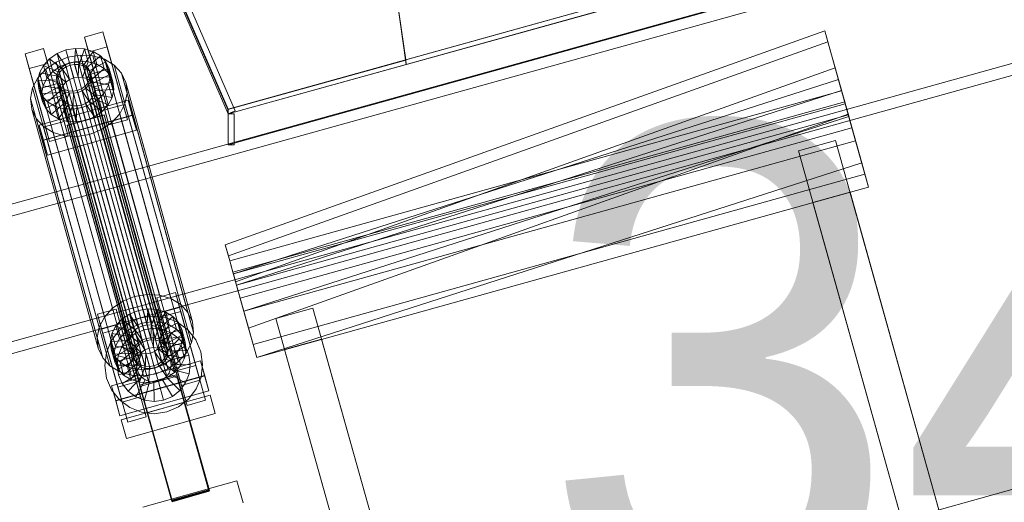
# Model space of a CAD drawing. Header units: millimetres. Extents: x -2233 to 61924, y -68080 to 6847.
# Tile 660 of 1022: x 2803 to 3315, y 853 to 1104. Entities that reach past the tile are written whole.
import ezdxf

# ---------------------------------------------------------------- set-up
doc = ezdxf.new("R2010")
doc.units = ezdxf.units.MM
for name, color, linetype, lineweight in [('COTAS_O', 1, 'Continuous', 0), ('COTAS_P', 1, 'Continuous', 0), ('lateral_C01', 7, 'Continuous', 0), ('lateral_tolva-C01', 7, 'Continuous', 0)]:
    doc.layers.add(name, color=color, linetype=linetype, lineweight=lineweight)
doc.dimstyles.new('R19_100', dxfattribs={"dimtxt": 250, "dimasz": 150, "dimexe": 150, "dimexo": 80, "dimgap": 100, "dimtad": 1, "dimtih": 1, "dimtoh": 1, "dimdsep": 46, "dimcen": 0.09, "dimadec": 0, "dimazin": 0, "dimtfac": 1, "dimtdec": 4, "dimtofl": 0, "dimtmove": 0, "dimatfit": 3, "dimfxl": 1, "dimtolj": 1, "dimtzin": 0, "dimarcsym": 0})

# ---------------------------------------------------------------- blocks, each defined once
blk = doc.blocks.new('DIM_R27_1')
at = {"layer": 'COTAS_P'}
for p, q in [((9950.73, 3666.67), (9794.15, 3669.56)), ((807.35, 1106.67), (9950.73, 3666.67)), ((9950.73, 3666.67), (9818.41, 3582.9)), ((10193.38, 2800), (9950.73, 3666.67)), ((807.35, 1106.67), (939.66, 1190.45)), ((1050, 240), (807.35, 1106.67)), ((807.35, 1106.67), (963.92, 1103.78))]:
    blk.add_line(p, q, dxfattribs=at)
blk.add_text('9495 P', height=250, rotation=15.6414, dxfattribs=at).set_placement((5352.08, 2482.97))
blk = doc.blocks.new('DIM_R27_21')
at = {"layer": 'COTAS_O'}
for p, q in [((1349.2, 1600), (1349.2, 700)), ((4799.2, 1600), (4799.2, 700)), ((1349.2, 700), (1499.2, 745)), ((4799.2, 700), (4649.2, 745)), ((1349.2, 700), (4799.2, 700)), ((1349.2, 700), (1499.2, 655)), ((4799.2, 700), (4649.2, 655))]:
    blk.add_line(p, q, dxfattribs=at)
blk.add_text('3450 O', height=250, dxfattribs=at).set_placement((3074.2, 800))

msp = doc.modelspace()

# ---------------------------------------------------------------- linework, layer by layer
at = {"layer": 'lateral_C01'}
for p, q in [((3790.259, 1283.507), (2846.1, 1020.894)), ((2847.707, 1015.113), (3791.867, 1277.726)), ((2864.544, 954.582), (3808.703, 1217.195)), ((3810.311, 1211.415), (2866.152, 948.801)), ((2836.955, 1094.641), (2846.585, 1097.337)), ((2846.585, 1097.337), (2848.737, 1089.601)), ((2857.217, 1059.483), (2846.585, 1097.337)), ((3221.723, 1097.983), (2910.172, 986.763)), ((3230.462, 1066.767), (3221.723, 1097.983)), ((3221.723, 1097.983), (3223.34, 1092.205)), ((2839.107, 1086.905), (2836.955, 1094.641)), ((2836.955, 1094.641), (2847.588, 1056.787)), ((3223.34, 1092.205), (2911.79, 980.985)), ((3232.08, 1060.99), (3223.34, 1092.205)), ((3223.34, 1092.205), (3227.115, 1078.723)), ((2806.14, 1086.013), (2815.77, 1088.71)), ((2808.292, 1078.277), (2806.14, 1086.013)), ((2806.14, 1086.013), (2816.773, 1048.159)), ((2815.77, 1088.71), (2817.922, 1080.973)), ((2826.402, 1050.855), (2815.77, 1088.71)), ((2818.818, 1083.399), (2822.81, 1086.132)), ((2822.81, 1086.132), (2827.402, 1087.968)), ((2827.442, 1079.212), (2822.81, 1086.132)), ((2822.81, 1086.132), (2824.655, 1079.501)), ((2827.402, 1087.968), (2832.281, 1088.784)), ((2829.617, 1080.082), (2827.402, 1087.968)), ((2827.402, 1087.968), (2829.247, 1081.337)), ((2828.444, 1084.174), (2834.966, 1085.264)), ((2831.928, 1080.468), (2832.281, 1088.784)), ((2832.281, 1088.784), (2837.114, 1088.522)), ((2832.281, 1088.784), (2834.125, 1082.152)), ((2834.218, 1080.344), (2837.114, 1088.522)), ((2834.966, 1085.264), (2841.427, 1084.914)), ((2834.966, 1085.264), (2869.549, 960.929)), ((2836.33, 1079.719), (2841.572, 1087.202)), ((2837.114, 1088.522), (2841.572, 1087.202)), ((2837.114, 1088.522), (2838.959, 1081.891)), ((2838.12, 1078.635), (2845.352, 1084.913)), ((2848.737, 1089.601), (2839.107, 1086.905)), ((2849.74, 1049.05), (2839.107, 1086.905)), ((2841.427, 1084.914), (2847.387, 1083.149)), ((2841.427, 1084.914), (2876.01, 960.58)), ((2841.572, 1087.202), (2845.352, 1084.913)), ((2841.572, 1087.202), (2843.417, 1080.571)), ((2845.352, 1084.913), (2848.195, 1081.811)), ((2845.352, 1084.913), (2847.196, 1078.281)), ((2848.737, 1089.601), (2859.369, 1051.747)), ((2817.922, 1080.973), (2808.292, 1078.277)), ((2813.661, 1076.04), (2815.697, 1079.957)), ((2815.697, 1079.957), (2818.818, 1083.399)), ((2824.073, 1076.287), (2815.697, 1079.957)), ((2815.697, 1079.957), (2817.542, 1073.326)), ((2816.968, 1078.066), (2822.305, 1081.719)), ((2817.922, 1080.973), (2828.554, 1043.119)), ((2825.551, 1077.918), (2818.818, 1083.399)), ((2818.818, 1083.399), (2820.662, 1076.768)), ((2822.305, 1081.719), (2828.444, 1084.174)), ((2822.305, 1081.719), (2856.888, 957.384)), ((2829.247, 1081.337), (2824.655, 1079.501)), ((2825.244, 1079.023), (2827.135, 1080.317)), ((2827.135, 1080.317), (2829.31, 1081.187)), ((2827.135, 1080.317), (2867.251, 936.089)), ((2829.617, 1080.082), (2827.442, 1079.212)), ((2828.444, 1084.174), (2863.027, 959.839)), ((2834.125, 1082.152), (2829.247, 1081.337)), ((2829.247, 1081.337), (2831.462, 1073.451)), ((2829.31, 1081.187), (2831.621, 1081.573)), ((2829.31, 1081.187), (2869.426, 936.959)), ((2831.928, 1080.468), (2829.617, 1080.082)), ((2831.462, 1073.451), (2829.617, 1080.082)), ((2831.621, 1081.573), (2833.91, 1081.45)), ((2831.621, 1081.573), (2871.737, 937.345)), ((2834.218, 1080.344), (2831.928, 1080.468)), ((2833.773, 1073.837), (2831.928, 1080.468)), ((2834.125, 1082.152), (2833.773, 1073.837)), ((2833.91, 1081.45), (2836.022, 1080.824)), ((2833.91, 1081.45), (2874.027, 937.221)), ((2838.959, 1081.891), (2834.125, 1082.152)), ((2836.33, 1079.719), (2834.218, 1080.344)), ((2836.062, 1073.713), (2834.218, 1080.344)), ((2836.022, 1080.824), (2837.812, 1079.74)), ((2836.022, 1080.824), (2876.138, 936.596)), ((2838.959, 1081.891), (2836.062, 1073.713)), ((2838.12, 1078.635), (2836.33, 1079.719)), ((2838.174, 1073.088), (2836.33, 1079.719)), ((2837.812, 1079.74), (2839.159, 1078.27)), ((2837.812, 1079.74), (2877.929, 935.511)), ((2843.417, 1080.571), (2838.174, 1073.088)), ((2843.417, 1080.571), (2838.959, 1081.891)), ((2839.466, 1077.165), (2848.195, 1081.811)), ((2847.196, 1078.281), (2843.417, 1080.571)), ((2847.387, 1083.149), (2852.439, 1080.089)), ((2847.387, 1083.149), (2881.97, 958.815)), ((2848.195, 1081.811), (2849.907, 1078.107)), ((2848.195, 1081.811), (2850.039, 1075.179)), ((2852.439, 1080.089), (2856.24, 1075.942)), ((2852.439, 1080.089), (2887.022, 955.754)), ((2818.925, 1040.423), (2808.292, 1078.277)), ((2812.796, 1073.464), (2816.968, 1078.066)), ((2812.849, 1071.914), (2813.661, 1076.04)), ((2823.109, 1074.432), (2813.661, 1076.04)), ((2813.661, 1076.04), (2815.506, 1069.409)), ((2816.968, 1078.066), (2851.551, 953.731)), ((2820.662, 1076.768), (2817.542, 1073.326)), ((2824.655, 1079.501), (2820.662, 1076.768)), ((2820.662, 1076.768), (2827.395, 1071.287)), ((2822.416, 1073.583), (2822.801, 1075.537)), ((2822.801, 1075.537), (2823.766, 1077.392)), ((2822.801, 1075.537), (2862.917, 931.309)), ((2824.073, 1076.287), (2823.109, 1074.432)), ((2823.766, 1077.392), (2825.244, 1079.023)), ((2823.766, 1077.392), (2863.882, 933.164)), ((2825.551, 1077.918), (2824.073, 1076.287)), ((2825.917, 1069.656), (2824.073, 1076.287)), ((2824.655, 1079.501), (2829.287, 1072.581)), ((2825.244, 1079.023), (2865.36, 934.795)), ((2827.442, 1079.212), (2825.551, 1077.918)), ((2827.395, 1071.287), (2825.551, 1077.918)), ((2829.287, 1072.581), (2827.442, 1079.212)), ((2839.466, 1077.165), (2838.12, 1078.635)), ((2839.964, 1072.003), (2838.12, 1078.635)), ((2839.159, 1078.27), (2839.97, 1076.516)), ((2839.159, 1078.27), (2879.275, 934.042)), ((2840.278, 1075.411), (2839.466, 1077.165)), ((2841.311, 1070.534), (2839.466, 1077.165)), ((2840.191, 1074.596), (2839.806, 1072.642)), ((2847.196, 1078.281), (2839.964, 1072.003)), ((2839.97, 1076.516), (2840.191, 1074.596)), ((2880.087, 932.288), (2839.97, 1076.516)), ((2840.191, 1074.596), (2880.307, 930.368)), ((2849.907, 1078.107), (2840.278, 1075.411)), ((2840.278, 1075.411), (2842.122, 1068.78)), ((2840.498, 1073.491), (2840.278, 1075.411)), ((2850.039, 1075.179), (2841.311, 1070.534)), ((2850.039, 1075.179), (2847.196, 1078.281)), ((2851.752, 1071.476), (2849.907, 1078.107)), ((2849.907, 1078.107), (2850.373, 1074.054)), ((2851.752, 1071.476), (2850.039, 1075.179)), ((2856.24, 1075.942), (2858.53, 1070.991)), ((2856.24, 1075.942), (2890.823, 951.607)), ((3227.115, 1078.723), (2915.564, 967.503)), ((3235.855, 1047.508), (3227.115, 1078.723)), ((3227.115, 1078.723), (3233.855, 1054.649)), ((2810.074, 1068.228), (2812.796, 1073.464)), ((2812.796, 1073.464), (2847.379, 949.13)), ((2822.724, 1072.477), (2812.849, 1071.914)), ((2812.849, 1071.914), (2814.693, 1065.283)), ((2813.315, 1067.862), (2812.849, 1071.914)), ((2822.944, 1070.558), (2813.315, 1067.862)), ((2815.506, 1069.409), (2814.693, 1065.283)), ((2817.542, 1073.326), (2815.506, 1069.409)), ((2815.506, 1069.409), (2824.953, 1067.8)), ((2817.542, 1073.326), (2825.917, 1069.656)), ((2822.637, 1071.663), (2822.416, 1073.583)), ((2822.416, 1073.583), (2862.533, 929.354)), ((2823.448, 1069.909), (2822.637, 1071.663)), ((2822.637, 1071.663), (2862.753, 927.435)), ((2823.109, 1074.432), (2822.724, 1072.477)), ((2824.568, 1065.846), (2822.724, 1072.477)), ((2822.724, 1072.477), (2822.944, 1070.558)), ((2824.789, 1063.927), (2822.944, 1070.558)), ((2822.944, 1070.558), (2823.756, 1068.803)), ((2824.953, 1067.8), (2823.109, 1074.432)), ((2824.795, 1068.439), (2823.448, 1069.909)), ((2823.448, 1069.909), (2863.564, 925.68)), ((2824.953, 1067.8), (2825.917, 1069.656)), ((2825.917, 1069.656), (2827.395, 1071.287)), ((2827.395, 1071.287), (2829.287, 1072.581)), ((2829.287, 1072.581), (2831.462, 1073.451)), ((2831.462, 1073.451), (2833.773, 1073.837)), ((2833.773, 1073.837), (2836.062, 1073.713)), ((2836.062, 1073.713), (2838.174, 1073.088)), ((2838.842, 1070.786), (2837.363, 1069.156)), ((2837.671, 1068.051), (2839.149, 1069.681)), ((2838.174, 1073.088), (2839.964, 1072.003)), ((2839.806, 1072.642), (2838.842, 1070.786)), ((2838.842, 1070.786), (2878.958, 926.558)), ((2839.149, 1069.681), (2840.113, 1071.537)), ((2839.149, 1069.681), (2847.525, 1066.011)), ((2840.993, 1063.05), (2839.149, 1069.681)), ((2839.806, 1072.642), (2879.922, 928.414)), ((2839.964, 1072.003), (2841.311, 1070.534)), ((2840.113, 1071.537), (2840.498, 1073.491)), ((2840.113, 1071.537), (2849.56, 1069.929)), ((2841.958, 1064.906), (2840.113, 1071.537)), ((2840.498, 1073.491), (2850.373, 1074.054)), ((2842.343, 1066.86), (2840.498, 1073.491)), ((2841.311, 1070.534), (2842.122, 1068.78)), ((2842.122, 1068.78), (2851.752, 1071.476)), ((2849.56, 1069.929), (2847.525, 1066.011)), ((2850.373, 1074.054), (2849.56, 1069.929)), ((2849.56, 1069.929), (2851.405, 1063.297)), ((2850.373, 1074.054), (2852.218, 1067.423)), ((2852.218, 1067.423), (2851.752, 1071.476)), ((2858.53, 1070.991), (2859.152, 1065.573)), ((2893.113, 946.656), (2858.53, 1070.991)), ((2914.419, 971.594), (3228.815, 1072.653)), ((3228.815, 1072.653), (3232.35, 1060.025)), ((3230.432, 1066.875), (3228.815, 1072.653)), ((2808.988, 1062.712), (2810.074, 1068.228)), ((2810.074, 1068.228), (2844.658, 943.893)), ((2813.315, 1067.862), (2815.159, 1061.23)), ((2815.027, 1064.158), (2813.315, 1067.862)), ((2814.693, 1065.283), (2824.568, 1065.846)), ((2814.693, 1065.283), (2815.159, 1061.23)), ((2823.756, 1068.803), (2815.027, 1064.158)), ((2825.102, 1067.334), (2817.87, 1061.056)), ((2826.892, 1066.25), (2821.65, 1058.767)), ((2825.6, 1062.172), (2823.756, 1068.803)), ((2823.756, 1068.803), (2825.102, 1067.334)), ((2824.568, 1065.846), (2824.953, 1067.8)), ((2824.789, 1063.927), (2824.568, 1065.846)), ((2826.585, 1067.355), (2824.795, 1068.439)), ((2824.795, 1068.439), (2864.911, 924.211)), ((2826.947, 1060.703), (2825.102, 1067.334)), ((2825.102, 1067.334), (2826.892, 1066.25)), ((2829.004, 1065.624), (2826.108, 1057.446)), ((2828.697, 1066.729), (2826.585, 1067.355)), ((2826.585, 1067.355), (2866.701, 923.127)), ((2828.737, 1059.618), (2826.892, 1066.25)), ((2826.892, 1066.25), (2829.004, 1065.624)), ((2830.986, 1066.606), (2828.697, 1066.729)), ((2828.697, 1066.729), (2868.813, 922.501)), ((2830.849, 1058.993), (2829.004, 1065.624)), ((2829.004, 1065.624), (2831.294, 1065.5)), ((2831.294, 1065.5), (2830.941, 1057.185)), ((2833.297, 1066.992), (2830.986, 1066.606)), ((2830.986, 1066.606), (2871.103, 922.377)), ((2831.294, 1065.5), (2833.605, 1065.887)), ((2833.138, 1058.869), (2831.294, 1065.5)), ((2835.472, 1067.862), (2833.297, 1066.992)), ((2833.297, 1066.992), (2873.414, 922.763)), ((2833.605, 1065.887), (2835.78, 1066.756)), ((2833.605, 1065.887), (2835.82, 1058)), ((2835.449, 1059.255), (2833.605, 1065.887)), ((2837.363, 1069.156), (2835.472, 1067.862)), ((2835.472, 1067.862), (2875.589, 923.633)), ((2835.78, 1066.756), (2837.671, 1068.051)), ((2835.78, 1066.756), (2840.412, 1059.837)), ((2837.624, 1060.125), (2835.78, 1066.756)), ((2837.363, 1069.156), (2877.48, 924.928)), ((2837.671, 1068.051), (2844.404, 1062.569)), ((2839.515, 1061.42), (2837.671, 1068.051)), ((2841.958, 1064.906), (2840.993, 1063.05)), ((2842.343, 1066.86), (2841.958, 1064.906)), ((2851.405, 1063.297), (2841.958, 1064.906)), ((2842.122, 1068.78), (2842.343, 1066.86)), ((2852.218, 1067.423), (2842.343, 1066.86)), ((2847.525, 1066.011), (2844.404, 1062.569)), ((2847.525, 1066.011), (2849.369, 1059.38)), ((2851.405, 1063.297), (2852.218, 1067.423)), ((2859.152, 1065.573), (2858.066, 1060.058)), ((2859.152, 1065.573), (2893.735, 941.238)), ((2912.531, 978.336), (3230.462, 1066.767)), ((2916.037, 965.816), (3230.432, 1066.875)), ((3230.432, 1066.875), (3233.968, 1054.247)), ((3234.207, 1053.393), (3230.432, 1066.875)), ((3232.08, 1060.99), (3230.462, 1066.767)), ((2809.611, 1057.294), (2808.988, 1062.712)), ((2808.988, 1062.712), (2843.571, 938.378)), ((2813.441, 1048.928), (2859.663, 1061.869)), ((2815.027, 1064.158), (2816.872, 1057.527)), ((2817.87, 1061.056), (2815.027, 1064.158)), ((2815.159, 1061.23), (2824.789, 1063.927)), ((2815.159, 1061.23), (2816.872, 1057.527)), ((2816.872, 1057.527), (2825.6, 1062.172)), ((2817.87, 1061.056), (2819.715, 1054.425)), ((2821.65, 1058.767), (2817.87, 1061.056)), ((2819.715, 1054.425), (2826.947, 1060.703)), ((2823.494, 1052.135), (2828.737, 1059.618)), ((2825.6, 1062.172), (2824.789, 1063.927)), ((2826.947, 1060.703), (2825.6, 1062.172)), ((2828.737, 1059.618), (2826.947, 1060.703)), ((2830.849, 1058.993), (2828.737, 1059.618)), ((2835.449, 1059.255), (2833.138, 1058.869)), ((2837.624, 1060.125), (2835.449, 1059.255)), ((2837.664, 1051.369), (2835.449, 1059.255)), ((2840.412, 1059.837), (2835.82, 1058)), ((2839.515, 1061.42), (2837.624, 1060.125)), ((2842.256, 1053.205), (2837.624, 1060.125)), ((2840.993, 1063.05), (2839.515, 1061.42)), ((2846.248, 1055.938), (2839.515, 1061.42)), ((2844.404, 1062.569), (2840.412, 1059.837)), ((2840.412, 1059.837), (2842.256, 1053.205)), ((2849.369, 1059.38), (2840.993, 1063.05)), ((2844.404, 1062.569), (2846.248, 1055.938)), ((2846.248, 1055.938), (2849.369, 1059.38)), ((2857.217, 1059.483), (2847.588, 1056.787)), ((2849.369, 1059.38), (2851.405, 1063.297)), ((2858.066, 1060.058), (2855.344, 1054.821)), ((2859.369, 1051.747), (2857.217, 1059.483)), ((2858.066, 1060.058), (2892.649, 935.723)), ((2859.663, 1061.869), (2861.815, 1054.133)), ((2861.878, 1053.983), (2859.663, 1061.869)), ((2914.149, 972.559), (3232.08, 1060.99)), ((3232.35, 1060.025), (2914.419, 971.594)), ((3235.855, 1047.508), (3232.08, 1060.99)), ((3232.35, 1060.025), (3233.968, 1054.247)), ((2811.9, 1052.343), (2809.611, 1057.294)), ((2809.611, 1057.294), (2844.194, 932.96)), ((2861.815, 1054.133), (2815.593, 1041.191)), ((2861.878, 1053.983), (2815.656, 1041.041)), ((2816.872, 1057.527), (2819.715, 1054.425)), ((2819.715, 1054.425), (2823.494, 1052.135)), ((2821.65, 1058.767), (2823.494, 1052.135)), ((2826.108, 1057.446), (2821.65, 1058.767)), ((2826.108, 1057.446), (2827.952, 1050.815)), ((2830.941, 1057.185), (2826.108, 1057.446)), ((2827.952, 1050.815), (2830.849, 1058.993)), ((2827.964, 1048.956), (2847.223, 1054.349)), ((2847.292, 1054.104), (2828.033, 1048.711)), ((2833.138, 1058.869), (2830.849, 1058.993)), ((2835.82, 1058), (2830.941, 1057.185)), ((2830.941, 1057.185), (2832.785, 1050.554)), ((2832.785, 1050.554), (2833.138, 1058.869)), ((2835.82, 1058), (2837.664, 1051.369)), ((2842.256, 1053.205), (2846.248, 1055.938)), ((2847.223, 1054.349), (2847.292, 1054.104)), ((2901.855, 859.238), (2847.223, 1054.349)), ((2847.292, 1054.104), (2901.923, 858.993)), ((2847.588, 1056.787), (2849.74, 1049.05)), ((2855.344, 1054.821), (2851.173, 1050.219)), ((2855.344, 1054.821), (2889.927, 930.486)), ((2861.815, 1054.133), (2864.03, 1046.246)), ((2864.03, 1046.246), (2861.878, 1053.983)), ((3233.968, 1054.247), (2916.037, 965.816)), ((2922.305, 943.429), (3233.855, 1054.649)), ((3233.855, 1054.649), (3242.595, 1023.434)), ((3233.968, 1054.247), (3237.743, 1040.765)), ((2815.701, 1048.196), (2811.9, 1052.343)), ((2811.9, 1052.343), (2846.484, 928.009)), ((2815.593, 1041.191), (2813.441, 1048.928)), ((2813.441, 1048.928), (2815.656, 1041.041)), ((2826.402, 1050.855), (2816.773, 1048.159)), ((2823.494, 1052.135), (2827.952, 1050.815)), ((2828.554, 1043.119), (2826.402, 1050.855)), ((2827.952, 1050.815), (2832.785, 1050.554)), ((2828.033, 1048.711), (2827.964, 1048.956)), ((2882.595, 853.846), (2827.964, 1048.956)), ((2832.785, 1050.554), (2837.664, 1051.369)), ((2837.664, 1051.369), (2842.256, 1053.205)), ((2851.173, 1050.219), (2845.836, 1046.566)), ((2849.74, 1049.05), (2859.369, 1051.747)), ((2851.173, 1050.219), (2885.756, 925.884)), ((2919.811, 952.334), (3234.207, 1053.393)), ((3234.207, 1053.393), (3237.743, 1040.765)), ((3240.947, 1029.319), (3234.207, 1053.393)), ((2820.753, 1045.136), (2815.701, 1048.196)), ((2815.701, 1048.196), (2850.284, 923.862)), ((2816.773, 1048.159), (2818.925, 1040.423)), ((2817.808, 1033.305), (2864.03, 1046.246)), ((2826.713, 1043.371), (2820.753, 1045.136)), ((2820.753, 1045.136), (2855.336, 920.801)), ((2882.664, 853.6), (2828.033, 1048.711)), ((2839.697, 1044.111), (2833.174, 1043.021)), ((2845.836, 1046.566), (2839.697, 1044.111)), ((2839.697, 1044.111), (2874.28, 919.777)), ((2845.836, 1046.566), (2880.419, 922.232)), ((2917.923, 959.077), (3235.855, 1047.508)), ((3242.595, 1023.434), (3235.855, 1047.508)), ((2817.808, 1033.305), (2815.593, 1041.191)), ((2815.656, 1041.041), (2817.808, 1033.305)), ((2818.925, 1040.423), (2828.554, 1043.119)), ((2833.174, 1043.021), (2826.713, 1043.371)), ((2826.713, 1043.371), (2861.296, 919.036)), ((2833.174, 1043.021), (2867.757, 918.687)), ((3237.743, 1040.765), (2919.811, 952.334)), ((3208.029, 1035.623), (3227.288, 1041.015)), ((3347.084, 613.148), (3227.288, 1041.015)), ((3237.743, 1040.765), (3244.483, 1016.691)), ((3208.029, 1035.623), (3327.825, 607.756)), ((3240.947, 1029.319), (2926.552, 928.26)), ((3244.483, 1016.691), (3240.947, 1029.319)), ((3242.595, 1023.434), (2924.664, 935.003)), ((2846.1, 1020.894), (1901.94, 758.281)), ((2864.544, 954.582), (2846.1, 1020.894)), ((2846.1, 1020.894), (2847.707, 1015.113)), ((1903.548, 752.5), (2847.707, 1015.113)), ((2847.707, 1015.113), (2866.152, 948.801)), ((2926.552, 928.26), (3244.483, 1016.691)), ((3215.58, 1008.652), (3234.839, 1014.044)), ((3347.084, 613.148), (3234.839, 1014.044)), ((3215.58, 1008.652), (3327.825, 607.756)), ((2910.172, 986.763), (2912.531, 978.336)), ((2911.79, 980.985), (2910.172, 986.763)), ((2594.793, 656.94), (3750.355, 980.479)), ((2911.79, 980.985), (2914.149, 972.559)), ((2915.564, 967.503), (2911.79, 980.985)), ((2912.531, 978.336), (2914.149, 972.559)), ((2914.149, 972.559), (2917.923, 959.077)), ((2914.419, 971.594), (2916.037, 965.816)), ((2915.564, 967.503), (2917.923, 959.077)), ((2922.305, 943.429), (2915.564, 967.503)), ((2874.612, 959.254), (2884.242, 961.951)), ((2884.242, 961.951), (2886.394, 954.214)), ((2894.875, 924.096), (2884.242, 961.951)), ((2916.037, 965.816), (2919.811, 952.334)), ((2856.888, 957.384), (2851.551, 953.731)), ((2863.027, 959.839), (2856.888, 957.384)), ((2869.549, 960.929), (2863.027, 959.839)), ((2876.01, 960.58), (2869.549, 960.929)), ((2876.764, 951.518), (2874.612, 959.254)), ((2874.612, 959.254), (2885.245, 921.4)), ((2881.97, 958.815), (2876.01, 960.58)), ((2887.022, 955.754), (2881.97, 958.815)), ((2917.923, 959.077), (2924.664, 935.003)), ((1920.384, 691.969), (2864.544, 954.582)), ((2843.797, 950.627), (2853.427, 953.323)), ((2851.551, 953.731), (2847.379, 949.13)), ((2853.427, 953.323), (2855.579, 945.587)), ((2864.06, 915.469), (2853.427, 953.323)), ((2860.467, 950.745), (2865.059, 952.582)), ((2865.059, 952.582), (2869.938, 953.397)), ((2867.274, 944.695), (2865.059, 952.582)), ((2865.059, 952.582), (2866.904, 945.95)), ((2869.585, 945.081), (2869.938, 953.397)), ((2869.938, 953.397), (2874.771, 953.135)), ((2869.938, 953.397), (2871.783, 946.766)), ((2871.875, 944.958), (2874.771, 953.135)), ((2873.987, 944.332), (2879.229, 951.815)), ((2874.771, 953.135), (2879.229, 951.815)), ((2874.771, 953.135), (2876.616, 946.504)), ((2886.394, 954.214), (2876.764, 951.518)), ((2877.391, 949.456), (2887.021, 952.152)), ((2879.229, 951.815), (2883.009, 949.526)), ((2879.229, 951.815), (2881.074, 945.184)), ((2886.394, 954.214), (2897.026, 916.36)), ((2899.963, 905.93), (2887.021, 952.152)), ((2890.823, 951.607), (2887.022, 955.754)), ((2919.811, 952.334), (2926.552, 928.26)), ((2936.466, 948.484), (2955.725, 953.877)), ((3072.638, 536.308), (2955.725, 953.877)), ((2866.152, 948.801), (1921.992, 686.188)), ((2845.949, 942.89), (2843.797, 950.627)), ((2843.797, 950.627), (2854.43, 912.772)), ((2847.379, 949.13), (2844.658, 943.893)), ((2853.354, 944.571), (2856.475, 948.013)), ((2856.475, 948.013), (2860.467, 950.745)), ((2863.208, 942.531), (2856.475, 948.013)), ((2856.475, 948.013), (2858.319, 941.382)), ((2860.055, 946.196), (2866.152, 948.801)), ((2865.099, 943.825), (2860.467, 950.745)), ((2860.467, 950.745), (2862.312, 944.114)), ((2866.152, 948.801), (2872.716, 949.74)), ((2871.783, 946.766), (2866.904, 945.95)), ((2871.783, 946.766), (2871.43, 938.45)), ((2876.616, 946.504), (2871.783, 946.766)), ((2872.716, 949.74), (2879.299, 948.949)), ((2875.777, 943.248), (2883.009, 949.526)), ((2887.397, 913.664), (2876.764, 951.518)), ((2877.391, 949.456), (2890.333, 903.234)), ((2879.299, 948.949), (2885.453, 946.48)), ((2883.009, 949.526), (2885.852, 946.424)), ((2883.009, 949.526), (2884.853, 942.895)), ((2893.113, 946.656), (2890.823, 951.607)), ((2893.735, 941.238), (2893.113, 946.656)), ((2936.466, 948.484), (3053.379, 530.915)), ((2844.658, 943.893), (2843.571, 938.378)), ((2855.579, 945.587), (2845.949, 942.89)), ((2856.582, 905.036), (2845.949, 942.89)), ((2846.577, 940.828), (2856.206, 943.525)), ((2850.862, 936.795), (2854.84, 942.1)), ((2851.319, 940.653), (2853.354, 944.571)), ((2861.73, 940.901), (2853.354, 944.571)), ((2853.354, 944.571), (2855.199, 937.939)), ((2854.84, 942.1), (2860.055, 946.196)), ((2855.579, 945.587), (2866.211, 907.732)), ((2869.148, 897.302), (2856.206, 943.525)), ((2862.312, 944.114), (2858.319, 941.382)), ((2863.208, 942.531), (2861.73, 940.901)), ((2866.904, 945.95), (2862.312, 944.114)), ((2862.312, 944.114), (2866.944, 937.194)), ((2865.099, 943.825), (2863.208, 942.531)), ((2865.053, 935.9), (2863.208, 942.531)), ((2863.316, 940.689), (2867.877, 942.638)), ((2867.274, 944.695), (2865.099, 943.825)), ((2866.944, 937.194), (2865.099, 943.825)), ((2866.904, 945.95), (2869.119, 938.064)), ((2869.585, 945.081), (2867.274, 944.695)), ((2869.119, 938.064), (2867.274, 944.695)), ((2867.877, 942.638), (2872.787, 943.341)), ((2870.573, 933.009), (2867.877, 942.638)), ((2871.875, 944.958), (2869.585, 945.081)), ((2871.43, 938.45), (2869.585, 945.081)), ((2873.987, 944.332), (2871.875, 944.958)), ((2873.719, 938.326), (2871.875, 944.958)), ((2872.899, 933.341), (2872.787, 943.341)), ((2872.787, 943.341), (2877.712, 942.749)), ((2876.616, 946.504), (2873.719, 938.326)), ((2875.777, 943.248), (2873.987, 944.332)), ((2875.831, 937.701), (2873.987, 944.332)), ((2875.232, 933.061), (2877.712, 942.749)), ((2877.123, 941.778), (2875.777, 943.248)), ((2877.621, 936.617), (2875.777, 943.248)), ((2881.074, 945.184), (2875.831, 937.701)), ((2881.074, 945.184), (2876.616, 946.504)), ((2877.123, 941.778), (2885.852, 946.424)), ((2877.935, 940.024), (2877.123, 941.778)), ((2878.968, 935.147), (2877.123, 941.778)), ((2884.853, 942.895), (2877.621, 936.617)), ((2877.712, 942.749), (2882.315, 940.902)), ((2887.564, 942.72), (2877.935, 940.024)), ((2884.853, 942.895), (2881.074, 945.184)), ((2887.696, 939.793), (2884.853, 942.895)), ((2885.453, 946.48), (2890.758, 942.502)), ((2885.852, 946.424), (2887.564, 942.72)), ((2885.852, 946.424), (2887.696, 939.793)), ((2889.409, 936.089), (2887.564, 942.72)), ((2887.564, 942.72), (2888.03, 938.668)), ((2890.758, 942.502), (2894.853, 937.287)), ((2924.664, 935.003), (2922.305, 943.429)), ((2843.571, 938.378), (2844.194, 932.96)), ((2846.577, 940.828), (2859.518, 894.606)), ((2848.393, 930.641), (2850.862, 936.795)), ((2850.506, 936.528), (2851.319, 940.653)), ((2860.381, 937.091), (2850.506, 936.528)), ((2850.506, 936.528), (2852.35, 929.896)), ((2850.972, 932.475), (2850.506, 936.528)), ((2860.766, 939.045), (2851.319, 940.653)), ((2851.319, 940.653), (2853.163, 934.022)), ((2855.199, 937.939), (2853.163, 934.022)), ((2858.319, 941.382), (2855.199, 937.939)), ((2855.199, 937.939), (2863.574, 934.269)), ((2856.44, 933.657), (2859.415, 937.626)), ((2858.319, 941.382), (2865.053, 935.9)), ((2859.415, 937.626), (2863.316, 940.689)), ((2866.565, 930.634), (2859.415, 937.626)), ((2860.766, 939.045), (2860.381, 937.091)), ((2862.225, 930.46), (2860.381, 937.091)), ((2860.381, 937.091), (2860.601, 935.171)), ((2861.73, 940.901), (2860.766, 939.045)), ((2862.61, 932.414), (2860.766, 939.045)), ((2863.574, 934.269), (2861.73, 940.901)), ((2868.413, 932.085), (2863.316, 940.689)), ((2865.053, 935.9), (2866.944, 937.194)), ((2866.944, 937.194), (2869.119, 938.064)), ((2869.426, 936.959), (2867.251, 936.089)), ((2869.119, 938.064), (2871.43, 938.45)), ((2871.737, 937.345), (2869.426, 936.959)), ((2871.43, 938.45), (2873.719, 938.326)), ((2874.027, 937.221), (2871.737, 937.345)), ((2873.719, 938.326), (2875.831, 937.701)), ((2876.138, 936.596), (2874.027, 937.221)), ((2875.831, 937.701), (2877.621, 936.617)), ((2877.929, 935.511), (2876.138, 936.596)), ((2877.412, 932.186), (2882.315, 940.902)), ((2877.621, 936.617), (2878.968, 935.147)), ((2877.77, 936.15), (2878.155, 938.104)), ((2877.935, 940.024), (2879.779, 933.393)), ((2878.155, 938.104), (2877.935, 940.024)), ((2878.155, 938.104), (2888.03, 938.668)), ((2880, 931.473), (2878.155, 938.104)), ((2887.696, 939.793), (2878.968, 935.147)), ((2879.292, 930.777), (2886.284, 937.927)), ((2882.315, 940.902), (2886.284, 937.927)), ((2886.284, 937.927), (2889.347, 934.026)), ((2888.03, 938.668), (2887.218, 934.542)), ((2889.409, 936.089), (2887.696, 939.793)), ((2888.03, 938.668), (2889.875, 932.036)), ((2892.649, 935.723), (2893.735, 941.238)), ((2894.853, 937.287), (2897.459, 931.19)), ((2941.003, 932.28), (2960.262, 937.672)), ((3072.638, 536.308), (2960.262, 937.672)), ((2844.194, 932.96), (2846.484, 928.009)), ((2860.601, 935.171), (2850.972, 932.475)), ((2850.972, 932.475), (2852.816, 925.844)), ((2852.684, 928.771), (2850.972, 932.475)), ((2853.163, 934.022), (2852.35, 929.896)), ((2861.413, 933.417), (2852.684, 928.771)), ((2853.163, 934.022), (2862.61, 932.414)), ((2854.594, 929.054), (2856.44, 933.657)), ((2862.759, 931.947), (2855.527, 925.669)), ((2865.156, 928.755), (2856.44, 933.657)), ((2862.446, 928.54), (2860.601, 935.171)), ((2860.601, 935.171), (2861.413, 933.417)), ((2863.257, 926.785), (2861.413, 933.417)), ((2861.413, 933.417), (2862.759, 931.947)), ((2862.225, 930.46), (2862.61, 932.414)), ((2862.917, 931.309), (2862.533, 929.354)), ((2862.61, 932.414), (2863.574, 934.269)), ((2864.604, 925.316), (2862.759, 931.947)), ((2862.759, 931.947), (2864.549, 930.863)), ((2863.882, 933.164), (2862.917, 931.309)), ((2863.574, 934.269), (2865.053, 935.9)), ((2865.36, 934.795), (2863.882, 933.164)), ((2867.251, 936.089), (2865.36, 934.795)), ((2866.565, 930.634), (2868.413, 932.085)), ((2868.413, 932.085), (2870.573, 933.009)), ((2870.573, 933.009), (2872.899, 933.341)), ((2871.262, 930.5), (2873.437, 931.37)), ((2872.899, 933.341), (2875.232, 933.061)), ((2873.437, 931.37), (2875.328, 932.664)), ((2873.437, 931.37), (2878.069, 924.45)), ((2875.281, 924.739), (2873.437, 931.37)), ((2875.232, 933.061), (2877.412, 932.186)), ((2875.328, 932.664), (2876.806, 934.295)), ((2875.328, 932.664), (2882.061, 927.182)), ((2877.172, 926.033), (2875.328, 932.664)), ((2876.806, 934.295), (2877.77, 936.15)), ((2876.806, 934.295), (2885.182, 930.625)), ((2878.65, 927.663), (2876.806, 934.295)), ((2877.412, 932.186), (2879.292, 930.777)), ((2877.77, 936.15), (2887.218, 934.542)), ((2879.615, 929.519), (2877.77, 936.15)), ((2879.275, 934.042), (2877.929, 935.511)), ((2878.968, 935.147), (2879.779, 933.393)), ((2880.087, 932.288), (2879.275, 934.042)), ((2880, 931.473), (2879.615, 929.519)), ((2879.779, 933.393), (2889.409, 936.089)), ((2879.779, 933.393), (2880, 931.473)), ((2889.875, 932.036), (2880, 931.473)), ((2880.307, 930.368), (2880.087, 932.288)), ((2880.743, 928.929), (2889.347, 934.026)), ((2887.218, 934.542), (2885.182, 930.625)), ((2887.218, 934.542), (2889.062, 927.911)), ((2889.062, 927.911), (2889.875, 932.036)), ((2889.347, 934.026), (2891.296, 929.465)), ((2889.875, 932.036), (2889.409, 936.089)), ((2889.927, 930.486), (2892.649, 935.723)), ((2897.459, 931.19), (2898.398, 924.626)), ((2941.003, 932.28), (3053.379, 530.915)), ((2846.484, 928.009), (2850.284, 923.862)), ((2847.602, 924.058), (2848.393, 930.641)), ((2851.098, 913.541), (2897.32, 926.482)), ((2852.35, 929.896), (2862.225, 930.46)), ((2852.35, 929.896), (2852.816, 925.844)), ((2852.684, 928.771), (2854.529, 922.14)), ((2855.527, 925.669), (2852.684, 928.771)), ((2852.816, 925.844), (2862.446, 928.54)), ((2854.001, 924.129), (2854.594, 929.054)), ((2854.529, 922.14), (2863.257, 926.785)), ((2864.281, 926.574), (2854.594, 929.054)), ((2864.549, 930.863), (2859.307, 923.38)), ((2862.446, 928.54), (2862.225, 930.46)), ((2863.257, 926.785), (2862.446, 928.54)), ((2862.533, 929.354), (2862.753, 927.435)), ((2862.753, 927.435), (2863.564, 925.68)), ((2864.604, 925.316), (2863.257, 926.785)), ((2866.661, 930.237), (2863.765, 922.06)), ((2864.001, 924.241), (2864.281, 926.574)), ((2864.281, 926.574), (2865.156, 928.755)), ((2866.394, 924.232), (2864.549, 930.863)), ((2864.549, 930.863), (2866.661, 930.237)), ((2865.156, 928.755), (2866.565, 930.634)), ((2868.506, 923.606), (2866.661, 930.237)), ((2866.661, 930.237), (2868.951, 930.114)), ((2868.951, 930.114), (2868.598, 921.798)), ((2868.951, 930.114), (2871.262, 930.5)), ((2870.795, 923.482), (2868.951, 930.114)), ((2871.262, 930.5), (2873.477, 922.614)), ((2873.106, 923.869), (2871.262, 930.5)), ((2878.65, 927.663), (2877.172, 926.033)), ((2877.48, 924.928), (2878.958, 926.558)), ((2882.061, 927.182), (2878.069, 924.45)), ((2879.615, 929.519), (2878.65, 927.663)), ((2887.026, 923.993), (2878.65, 927.663)), ((2878.958, 926.558), (2879.922, 928.414)), ((2879.292, 930.777), (2880.743, 928.929)), ((2889.062, 927.911), (2879.615, 929.519)), ((2879.922, 928.414), (2880.307, 930.368)), ((2880.743, 928.929), (2881.667, 926.769)), ((2891.296, 929.465), (2881.667, 926.769)), ((2881.667, 926.769), (2881.999, 924.443)), ((2885.182, 930.625), (2882.061, 927.182)), ((2882.061, 927.182), (2883.906, 920.551)), ((2885.182, 930.625), (2887.026, 923.993)), ((2885.756, 925.884), (2889.927, 930.486)), ((2887.026, 923.993), (2889.062, 927.911)), ((2891.296, 929.465), (2891.999, 924.555)), ((2897.32, 926.482), (2899.472, 918.746)), ((2899.536, 918.596), (2897.32, 926.482)), ((2848.541, 917.494), (2847.602, 924.058)), ((2850.284, 923.862), (2855.336, 920.801)), ((2852.816, 925.844), (2854.529, 922.14)), ((2864.001, 924.241), (2854.001, 924.129)), ((2854.704, 919.219), (2854.001, 924.129)), ((2854.529, 922.14), (2857.372, 919.038)), ((2864.333, 921.915), (2854.704, 919.219)), ((2855.527, 925.669), (2857.372, 919.038)), ((2859.307, 923.38), (2855.527, 925.669)), ((2857.372, 919.038), (2864.604, 925.316)), ((2859.307, 923.38), (2861.151, 916.749)), ((2863.765, 922.06), (2859.307, 923.38)), ((2861.151, 916.749), (2866.394, 924.232)), ((2863.564, 925.68), (2864.911, 924.211)), ((2863.765, 922.06), (2865.609, 915.428)), ((2868.598, 921.798), (2863.765, 922.06)), ((2864.333, 921.915), (2864.001, 924.241)), ((2865.257, 919.755), (2864.333, 921.915)), ((2866.394, 924.232), (2864.604, 925.316)), ((2864.911, 924.211), (2866.701, 923.127)), ((2865.609, 915.428), (2868.506, 923.606)), ((2868.506, 923.606), (2866.394, 924.232)), ((2866.701, 923.127), (2868.813, 922.501)), ((2870.795, 923.482), (2868.506, 923.606)), ((2873.477, 922.614), (2868.598, 921.798)), ((2868.598, 921.798), (2870.442, 915.167)), ((2868.813, 922.501), (2871.103, 922.377)), ((2870.442, 915.167), (2870.795, 923.482)), ((2873.106, 923.869), (2870.795, 923.482)), ((2871.103, 922.377), (2873.414, 922.763)), ((2875.281, 924.739), (2873.106, 923.869)), ((2875.321, 915.982), (2873.106, 923.869)), ((2873.414, 922.763), (2875.589, 923.633)), ((2878.069, 924.45), (2873.477, 922.614)), ((2873.477, 922.614), (2875.321, 915.982)), ((2874.28, 919.777), (2880.419, 922.232)), ((2877.172, 926.033), (2875.281, 924.739)), ((2879.913, 917.819), (2875.281, 924.739)), ((2875.589, 923.633), (2877.48, 924.928)), ((2883.906, 920.551), (2877.172, 926.033)), ((2878.069, 924.45), (2879.913, 917.819)), ((2880.419, 922.232), (2885.756, 925.884)), ((2881.719, 922.11), (2880.844, 919.93)), ((2881.999, 924.443), (2881.719, 922.11)), ((2881.719, 922.11), (2891.406, 919.63)), ((2881.999, 924.443), (2891.999, 924.555)), ((2883.906, 920.551), (2887.026, 923.993)), ((2894.875, 924.096), (2885.245, 921.4)), ((2885.245, 921.4), (2887.397, 913.664)), ((2891.999, 924.555), (2891.406, 919.63)), ((2897.026, 916.36), (2894.875, 924.096)), ((2898.398, 924.626), (2897.607, 918.043)), ((2851.146, 911.397), (2848.541, 917.494)), ((2899.472, 918.746), (2853.25, 905.804)), ((2899.536, 918.596), (2853.313, 905.654)), ((2856.653, 914.658), (2854.704, 919.219)), ((2855.336, 920.801), (2861.296, 919.036)), ((2865.257, 919.755), (2856.653, 914.658)), ((2857.372, 919.038), (2861.151, 916.749)), ((2866.708, 917.907), (2859.716, 910.757)), ((2861.151, 916.749), (2865.609, 915.428)), ((2861.296, 919.036), (2867.757, 918.687)), ((2868.588, 916.498), (2863.685, 907.782)), ((2866.708, 917.907), (2865.257, 919.755)), ((2865.544, 913.847), (2884.803, 919.24)), ((2885.027, 918.44), (2865.768, 913.047)), ((2868.588, 916.498), (2866.708, 917.907)), ((2867.757, 918.687), (2874.28, 919.777)), ((2870.768, 915.623), (2868.588, 916.498)), ((2870.442, 915.167), (2875.321, 915.982)), ((2875.321, 915.982), (2879.913, 917.819)), ((2877.587, 916.599), (2875.427, 915.675)), ((2879.435, 918.05), (2877.587, 916.599)), ((2877.587, 916.599), (2882.684, 907.995)), ((2880.844, 919.93), (2879.435, 918.05)), ((2879.435, 918.05), (2886.585, 911.058)), ((2879.913, 917.819), (2883.906, 920.551)), ((2880.844, 919.93), (2889.56, 915.027)), ((2884.803, 919.24), (2885.027, 918.44)), ((2901.546, 859.451), (2884.803, 919.24)), ((2885.027, 918.44), (2901.77, 858.652)), ((2887.397, 913.664), (2897.026, 916.36)), ((2891.406, 919.63), (2889.56, 915.027)), ((2897.607, 918.043), (2895.138, 911.889)), ((2899.472, 918.746), (2901.687, 910.86)), ((2901.687, 910.86), (2899.536, 918.596)), ((2853.25, 905.804), (2851.098, 913.541)), ((2851.098, 913.541), (2853.313, 905.654)), ((2855.242, 906.182), (2851.146, 911.397)), ((2864.06, 915.469), (2854.43, 912.772)), ((2854.43, 912.772), (2856.582, 905.036)), ((2855.465, 897.918), (2901.687, 910.86)), ((2859.716, 910.757), (2856.653, 914.658)), ((2863.685, 907.782), (2859.716, 910.757)), ((2866.211, 907.732), (2864.06, 915.469)), ((2865.768, 913.047), (2865.544, 913.847)), ((2882.287, 854.058), (2865.544, 913.847)), ((2865.609, 915.428), (2870.442, 915.167)), ((2882.511, 853.258), (2865.768, 913.047)), ((2870.768, 915.623), (2868.288, 905.936)), ((2873.101, 915.343), (2870.768, 915.623)), ((2875.427, 915.675), (2873.101, 915.343)), ((2873.101, 915.343), (2873.213, 905.343)), ((2875.427, 915.675), (2878.123, 906.046)), ((2886.585, 911.058), (2882.684, 907.995)), ((2889.56, 915.027), (2886.585, 911.058)), ((2895.138, 911.889), (2891.16, 906.584)), ((2855.465, 897.918), (2853.25, 905.804)), ((2853.313, 905.654), (2855.465, 897.918)), ((2860.547, 902.204), (2855.242, 906.182)), ((2856.09, 895.723), (2902.312, 908.665)), ((2856.582, 905.036), (2866.211, 907.732)), ((2868.288, 905.936), (2863.685, 907.782)), ((2873.213, 905.343), (2868.288, 905.936)), ((2878.123, 906.046), (2873.213, 905.343)), ((2882.684, 907.995), (2878.123, 906.046)), ((2891.16, 906.584), (2885.945, 902.489)), ((2890.333, 903.234), (2899.963, 905.93)), ((2905.009, 899.035), (2902.312, 908.665)), ((2866.701, 899.735), (2860.547, 902.204)), ((2888.831, 904.89), (2869.571, 899.498)), ((2885.945, 902.489), (2879.848, 899.883)), ((2888.831, 904.89), (2901.665, 859.053)), ((2856.09, 895.723), (2858.786, 886.093)), ((2858.786, 886.093), (2905.009, 899.035)), ((2859.518, 894.606), (2869.148, 897.302)), ((2873.284, 898.944), (2866.701, 899.735)), ((2882.405, 853.66), (2869.571, 899.498)), ((2879.848, 899.883), (2873.284, 898.944)), ((2867.306, 850.471), (2916.225, 864.168)), ((2919.46, 852.612), (2916.225, 864.168)), ((2901.546, 859.451), (2882.287, 854.058)), ((2901.665, 859.053), (2882.405, 853.66)), ((2882.511, 853.258), (2901.77, 858.652)), ((2901.855, 859.238), (2882.595, 853.846)), ((2882.664, 853.6), (2901.923, 858.993)), ((2901.77, 858.652), (2901.546, 859.451)), ((2901.923, 858.993), (2901.855, 859.238)), ((2882.287, 854.058), (2882.511, 853.258)), ((2882.595, 853.846), (2882.664, 853.6))]:
    msp.add_line(p, q, dxfattribs=at)
at = {"layer": 'lateral_tolva-C01'}
for p, q in [((2674.2, 1602.511), (2911.751, 1057.269)), ((2677.867, 1601.598), (2915.418, 1056.355)), ((2911.751, 1054.757), (2674.2, 1600)), ((3004.001, 1082.797), (2975.866, 1280.214)), ((2975.878, 1280.095), (3004.014, 1082.678)), ((3004.24, 1080.483), (2976.105, 1277.899)), ((2911.525, 1056.953), (2821.255, 1264.145)), ((2821.482, 1261.95), (2911.751, 1054.757)), ((2911.751, 1057.269), (3200.779, 1137.661)), ((3200.779, 1135.149), (2911.751, 1054.757)), ((2911.751, 1038.757), (3200.779, 1119.149)), ((3108.052, 1111.738), (3004.001, 1082.797)), ((3004.24, 1080.483), (3108.29, 1109.424)), ((3004.014, 1082.678), (2911.525, 1056.953)), ((2911.751, 1054.757), (3004.24, 1080.483)), ((3004.24, 1080.483), (3004.001, 1082.797)), ((3004.24, 1080.483), (3004.014, 1082.678)), ((2911.751, 1054.757), (2911.525, 1056.953)), ((2911.751, 1054.757), (2911.751, 1057.269)), ((2911.751, 1054.757), (2915.418, 1056.355)), ((2911.751, 1054.757), (2911.751, 1038.757)), ((2911.751, 1054.757), (2914.751, 1054.757)), ((2914.751, 1054.757), (2914.751, 1038.757)), ((2911.751, 1038.757), (2914.751, 1038.757))]:
    msp.add_line(p, q, dxfattribs=at)

# ---------------------------------------------------------------- dimensions: what is measured, and where the dimension line sits
at = {"layer": 'COTAS_O'}
dim = msp.add_aligned_dim(p1=(1349.2, 1600), p2=(4799.2, 1600), distance=-900, text='<> O', dimstyle='R19_100', dxfattribs=at)
dim.commit()
dim.dimension.update_dxf_attribs({"geometry": 'DIM_R27_21', "text_midpoint": (3074.2, 700)})
at = {"layer": 'COTAS_P'}
dim = msp.add_aligned_dim(p1=(1050, 240), p2=(10193.381, 2800), distance=900, text='<> P', dimstyle='R19_100', dxfattribs=at)
dim.commit()
dim.dimension.update_dxf_attribs({"geometry": 'DIM_R27_1', "text_midpoint": (5379.037, 2386.671)})

doc.saveas('drawing.dxf')
